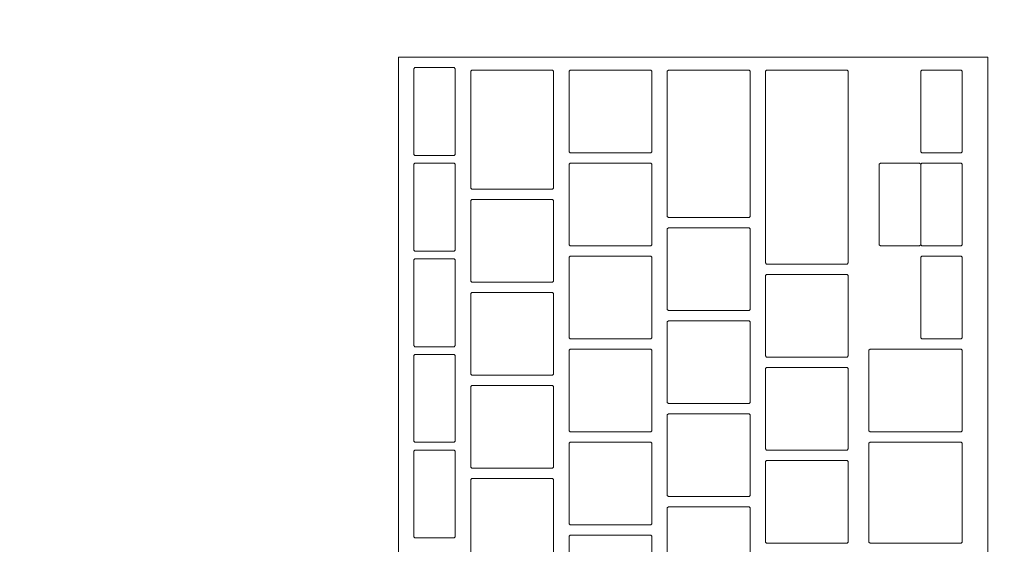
# Model space of a CAD drawing. Header units: metres. Extents: x -3.6 to 90.7, y -11.1 to 18.
# Tile 275 of 656: x 22.517 to 22.707, y 11.995 to 12.096. Entities that reach past the tile are written whole.
import ezdxf

# ---------------------------------------------------------------- set-up
doc = ezdxf.new("R2010")
doc.units = ezdxf.units.M
doc.header["$MEASUREMENT"] = 0
doc.linetypes.add('Wipeout_Contour', pattern=[1, 0, -1])
doc.layers.add('152 - Bemaßung_ Beschriftung.Ausbau', color=7, linetype='Continuous')
doc.layers.add('701 - Einrichtung.Möbel', color=7, linetype='Continuous')
doc.styles.add('ERSTELLTER_STIL_2', font='txt')
doc.dimstyles.new('ERSTELLTER_STIL__3', dxfattribs={"dimtxt": 0.1, "dimasz": 0.0532, "dimexe": 0.18, "dimexo": 0.0625, "dimgap": 0, "dimtad": 1, "dimtih": 1, "dimtoh": 1, "dimzin": 0, "dimdsep": 46, "dimtxsty": 'ERSTELLTER_STIL_2', "dimblk": 'ARROWHEAD_2', "dimblk1": 'ARROWHEAD_2', "dimblk2": 'ARROWHEAD_2', "dimcen": 0.09, "dimse1": 1, "dimse2": 1, "dimclrd": 7, "dimclre": 7, "dimclrt": 7, "dimazin": 0, "dimtfac": 1, "dimtdec": 4, "dimtmove": 0, "dimatfit": 3, "dimfxl": 1, "dimtolj": 1, "dimtzin": 0, "dimarcsym": 0})

# ---------------------------------------------------------------- blocks, each defined once
blk = doc.blocks.new('*D262')
at = {"layer": '152 - Bemaßung_ Beschriftung.Ausbau', "color": 7, "linetype": 'Continuous', "lineweight": 5}
for p, q in [((22.2, 15.3025), (22.2, 15.4075)), ((25.64997, 15.3025), (25.64997, 15.4075)), ((22.22021, 15.39), (22.17979, 15.32)), ((25.67018, 15.39), (25.62977, 15.32)), ((22.2, 15.355), (25.64997, 15.355))]:
    blk.add_line(p, q, dxfattribs=at)
at = {"layer": '152 - Bemaßung_ Beschriftung.Ausbau', "color": 7, "lineweight": 5, "char_height": 0.1, "attachment_point": 7, "style": 'ERSTELLTER_STIL_2'}
for s, insert in [('\\A1;{\\pql;\\fArial|b0|i0|c0|p38;3,45}', (23.71607, 15.375)), ('\\A1;{\\pql;\\fArial|b0|i0|c0|p38;15}', (25.47797, 15.375))]:
    blk.add_mtext(s, dxfattribs=dict(at, insert=insert))
blk = doc.blocks.new('ARROWHEAD_2')
at = {"color": 0, "linetype": 'Continuous', "lineweight": 0}
for p, q in [((-0.3781, -0.655), (0.3781, 0.655)), ((0, 0), (-1, 0))]:
    blk.add_line(p, q, dxfattribs=at)

msp = doc.modelspace()

# ---------------------------------------------------------------- wipeouts: each hides what was drawn before it
at = {"color": 254, "linetype": 'Wipeout_Contour', "lineweight": 0, "ltscale": 155.938862}
msp.add_wipeout([(22.2, 10.68998), (24.4, 10.68998), (24.4, 11.48998), (23, 11.48998), (23, 12.68998), (22.2, 12.68998)], dxfattribs=at).dxf.layer = '701 - Einrichtung.Möbel'

# ---------------------------------------------------------------- next in the draw order: wipeouts: each hides what was drawn before it
at = {"color": 254, "linetype": 'Wipeout_Contour', "lineweight": 0, "ltscale": 102.454602}
msp.add_wipeout([(22.70391, 11.82684), (22.70391, 12.08884), (22.58991, 12.08884), (22.58991, 11.82684)], dxfattribs=at).dxf.layer = '701 - Einrichtung.Möbel'

# ---------------------------------------------------------------- next in the draw order: linework, layer by layer
at = {"layer": '701 - Einrichtung.Möbel', "color": 7, "linetype": 'Continuous', "lineweight": 5, "flags": 128}
msp.add_lwpolyline([(22.70391, 11.82684), (22.70391, 12.08884), (22.58991, 12.08884), (22.58991, 11.82684)], close=True, dxfattribs=at)

# ---------------------------------------------------------------- next in the draw order: wipeouts: each hides what was drawn before it
at = {"color": 254, "linetype": 'Wipeout_Contour', "lineweight": 0, "ltscale": 230.203205}
msp.add_wipeout([(22.60091, 12.07834), (22.60091, 12.08664), (22.60071, 12.08684), (22.59311, 12.08684), (22.59291, 12.08664), (22.59291, 12.07004), (22.59311, 12.06984), (22.60071, 12.06984), (22.60091, 12.07004)], dxfattribs=at).dxf.layer = '701 - Einrichtung.Möbel'
at = {"color": 254, "linetype": 'Wipeout_Contour', "lineweight": 0, "ltscale": 230.311164}
msp.add_wipeout([(22.61991, 12.07484), (22.61991, 12.08614), (22.61971, 12.08634), (22.60411, 12.08634), (22.60391, 12.08614), (22.60391, 12.06354), (22.60411, 12.06334), (22.61971, 12.06334), (22.61991, 12.06354)], dxfattribs=at).dxf.layer = '701 - Einrichtung.Möbel'
at = {"color": 254, "linetype": 'Wipeout_Contour', "lineweight": 0, "ltscale": 230.476381}
msp.add_wipeout([(22.63891, 12.07834), (22.63891, 12.08614), (22.63871, 12.08634), (22.62311, 12.08634), (22.62291, 12.08614), (22.62291, 12.07054), (22.62311, 12.07034), (22.63871, 12.07034), (22.63891, 12.07054)], dxfattribs=at).dxf.layer = '701 - Einrichtung.Möbel'
at = {"color": 254, "linetype": 'Wipeout_Contour', "lineweight": 0, "ltscale": 230.601253}
msp.add_wipeout([(22.65791, 12.07209), (22.65791, 12.08614), (22.65771, 12.08634), (22.64211, 12.08634), (22.64191, 12.08614), (22.64191, 12.05804), (22.64211, 12.05784), (22.65771, 12.05784), (22.65791, 12.05804)], dxfattribs=at).dxf.layer = '701 - Einrichtung.Möbel'
at = {"color": 254, "linetype": 'Wipeout_Contour', "lineweight": 0, "ltscale": 230.733312}
msp.add_wipeout([(22.67691, 12.06759), (22.67691, 12.08614), (22.67671, 12.08634), (22.66111, 12.08634), (22.66091, 12.08614), (22.66091, 12.04904), (22.66111, 12.04884), (22.67671, 12.04884), (22.67691, 12.04904)], dxfattribs=at).dxf.layer = '701 - Einrichtung.Möbel'
at = {"color": 254, "linetype": 'Wipeout_Contour', "lineweight": 0, "ltscale": 230.980812}
msp.add_wipeout([(22.69891, 12.07834), (22.69891, 12.08614), (22.69871, 12.08634), (22.69111, 12.08634), (22.69091, 12.08614), (22.69091, 12.07054), (22.69111, 12.07034), (22.69871, 12.07034), (22.69891, 12.07054)], dxfattribs=at).dxf.layer = '701 - Einrichtung.Möbel'
at = {"color": 254, "linetype": 'Wipeout_Contour', "lineweight": 0, "ltscale": 230.124627}
msp.add_wipeout([(22.60091, 12.05984), (22.60091, 12.06814), (22.60071, 12.06834), (22.59311, 12.06834), (22.59291, 12.06814), (22.59291, 12.05154), (22.59311, 12.05134), (22.60071, 12.05134), (22.60091, 12.05154)], dxfattribs=at).dxf.layer = '701 - Einrichtung.Möbel'
at = {"color": 254, "linetype": 'Wipeout_Contour', "lineweight": 0, "ltscale": 230.400016}
msp.add_wipeout([(22.63891, 12.06034), (22.63891, 12.06814), (22.63871, 12.06834), (22.62311, 12.06834), (22.62291, 12.06814), (22.62291, 12.05254), (22.62311, 12.05234), (22.63871, 12.05234), (22.63891, 12.05254)], dxfattribs=at).dxf.layer = '701 - Einrichtung.Möbel'
at = {"color": 254, "linetype": 'Wipeout_Contour', "lineweight": 0, "ltscale": 230.904614}
msp.add_wipeout([(22.69891, 12.06034), (22.69891, 12.06814), (22.69871, 12.06834), (22.69111, 12.06834), (22.69091, 12.06814), (22.69091, 12.05254), (22.69111, 12.05234), (22.69871, 12.05234), (22.69891, 12.05254)], dxfattribs=at).dxf.layer = '701 - Einrichtung.Möbel'
at = {"color": 254, "linetype": 'Wipeout_Contour', "lineweight": 0, "ltscale": 230.219535}
msp.add_wipeout([(22.61991, 12.05334), (22.61991, 12.06114), (22.61971, 12.06134), (22.60411, 12.06134), (22.60391, 12.06114), (22.60391, 12.04554), (22.60411, 12.04534), (22.61971, 12.04534), (22.61991, 12.04554)], dxfattribs=at).dxf.layer = '701 - Einrichtung.Möbel'
at = {"color": 254, "linetype": 'Wipeout_Contour', "lineweight": 0, "ltscale": 230.497887}
msp.add_wipeout([(22.65791, 12.04784), (22.65791, 12.05564), (22.65771, 12.05584), (22.64211, 12.05584), (22.64191, 12.05564), (22.64191, 12.04004), (22.64211, 12.03984), (22.65771, 12.03984), (22.65791, 12.04004)], dxfattribs=at).dxf.layer = '701 - Einrichtung.Möbel'
at = {"color": 254, "linetype": 'Wipeout_Contour', "lineweight": 0, "ltscale": 230.046143}
msp.add_wipeout([(22.60091, 12.04134), (22.60091, 12.04964), (22.60071, 12.04984), (22.59311, 12.04984), (22.59291, 12.04964), (22.59291, 12.03304), (22.59311, 12.03284), (22.60071, 12.03284), (22.60091, 12.03304)], dxfattribs=at).dxf.layer = '701 - Einrichtung.Möbel'
at = {"color": 254, "linetype": 'Wipeout_Contour', "lineweight": 0, "ltscale": 230.32374}
msp.add_wipeout([(22.63891, 12.04234), (22.63891, 12.05014), (22.63871, 12.05034), (22.62311, 12.05034), (22.62291, 12.05014), (22.62291, 12.03454), (22.62311, 12.03434), (22.63871, 12.03434), (22.63891, 12.03454)], dxfattribs=at).dxf.layer = '701 - Einrichtung.Möbel'
at = {"color": 254, "linetype": 'Wipeout_Contour', "lineweight": 0, "ltscale": 230.828505}
msp.add_wipeout([(22.69891, 12.04234), (22.69891, 12.05014), (22.69871, 12.05034), (22.69111, 12.05034), (22.69091, 12.05014), (22.69091, 12.03454), (22.69111, 12.03434), (22.69871, 12.03434), (22.69891, 12.03454)], dxfattribs=at).dxf.layer = '701 - Einrichtung.Möbel'
at = {"color": 254, "linetype": 'Wipeout_Contour', "lineweight": 0, "ltscale": 230.610698}
msp.add_wipeout([(22.67691, 12.03884), (22.67691, 12.04664), (22.67671, 12.04684), (22.66111, 12.04684), (22.66091, 12.04664), (22.66091, 12.03104), (22.66111, 12.03084), (22.67671, 12.03084), (22.67691, 12.03104)], dxfattribs=at).dxf.layer = '701 - Einrichtung.Möbel'
at = {"color": 254, "linetype": 'Wipeout_Contour', "lineweight": 0, "ltscale": 230.143244}
msp.add_wipeout([(22.61991, 12.03534), (22.61991, 12.04314), (22.61971, 12.04334), (22.60411, 12.04334), (22.60391, 12.04314), (22.60391, 12.02754), (22.60411, 12.02734), (22.61971, 12.02734), (22.61991, 12.02754)], dxfattribs=at).dxf.layer = '701 - Einrichtung.Möbel'
at = {"color": 254, "linetype": 'Wipeout_Contour', "lineweight": 0, "ltscale": 230.421723}
msp.add_wipeout([(22.65791, 12.02984), (22.65791, 12.03764), (22.65771, 12.03784), (22.64211, 12.03784), (22.64191, 12.03764), (22.64191, 12.02204), (22.64211, 12.02184), (22.65771, 12.02184), (22.65791, 12.02204)], dxfattribs=at).dxf.layer = '701 - Einrichtung.Möbel'
at = {"color": 254, "linetype": 'Wipeout_Contour', "lineweight": 0, "ltscale": 229.967753}
msp.add_wipeout([(22.60091, 12.02284), (22.60091, 12.03114), (22.60071, 12.03134), (22.59311, 12.03134), (22.59291, 12.03114), (22.59291, 12.01454), (22.59311, 12.01434), (22.60071, 12.01434), (22.60091, 12.01454)], dxfattribs=at).dxf.layer = '701 - Einrichtung.Möbel'
at = {"color": 254, "linetype": 'Wipeout_Contour', "lineweight": 0, "ltscale": 230.247552}
msp.add_wipeout([(22.63891, 12.02434), (22.63891, 12.03214), (22.63871, 12.03234), (22.62311, 12.03234), (22.62291, 12.03214), (22.62291, 12.01654), (22.62311, 12.01634), (22.63871, 12.01634), (22.63891, 12.01654)], dxfattribs=at).dxf.layer = '701 - Einrichtung.Möbel'
at = {"color": 254, "linetype": 'Wipeout_Contour', "lineweight": 0, "ltscale": 230.71713}
msp.add_wipeout([(22.69891, 12.02434), (22.69891, 12.03214), (22.69871, 12.03234), (22.68111, 12.03234), (22.68091, 12.03214), (22.68091, 12.01654), (22.68111, 12.01634), (22.69871, 12.01634), (22.69891, 12.01654)], dxfattribs=at).dxf.layer = '701 - Einrichtung.Möbel'
at = {"color": 254, "linetype": 'Wipeout_Contour', "lineweight": 0, "ltscale": 230.534627}
msp.add_wipeout([(22.67691, 12.02084), (22.67691, 12.02864), (22.67671, 12.02884), (22.66111, 12.02884), (22.66091, 12.02864), (22.66091, 12.01304), (22.66111, 12.01284), (22.67671, 12.01284), (22.67691, 12.01304)], dxfattribs=at).dxf.layer = '701 - Einrichtung.Möbel'
at = {"color": 254, "linetype": 'Wipeout_Contour', "lineweight": 0, "ltscale": 230.067041}
msp.add_wipeout([(22.61991, 12.01734), (22.61991, 12.02514), (22.61971, 12.02534), (22.60411, 12.02534), (22.60391, 12.02514), (22.60391, 12.00954), (22.60411, 12.00934), (22.61971, 12.00934), (22.61991, 12.00954)], dxfattribs=at).dxf.layer = '701 - Einrichtung.Möbel'
at = {"color": 254, "linetype": 'Wipeout_Contour', "lineweight": 0, "ltscale": 230.345647}
msp.add_wipeout([(22.65791, 12.01184), (22.65791, 12.01964), (22.65771, 12.01984), (22.64211, 12.01984), (22.64191, 12.01964), (22.64191, 12.00404), (22.64211, 12.00384), (22.65771, 12.00384), (22.65791, 12.00404)], dxfattribs=at).dxf.layer = '701 - Einrichtung.Möbel'
at = {"color": 254, "linetype": 'Wipeout_Contour', "lineweight": 0, "ltscale": 230.171454}
msp.add_wipeout([(22.63891, 12.00634), (22.63891, 12.01414), (22.63871, 12.01434), (22.62311, 12.01434), (22.62291, 12.01414), (22.62291, 11.99854), (22.62311, 11.99834), (22.63871, 11.99834), (22.63891, 11.99854)], dxfattribs=at).dxf.layer = '701 - Einrichtung.Möbel'
at = {"color": 254, "linetype": 'Wipeout_Contour', "lineweight": 0, "ltscale": 230.634022}
msp.add_wipeout([(22.69891, 12.00459), (22.69891, 12.01414), (22.69871, 12.01434), (22.68111, 12.01434), (22.68091, 12.01414), (22.68091, 11.99504), (22.68111, 11.99484), (22.69871, 11.99484), (22.69891, 11.99504)], dxfattribs=at).dxf.layer = '701 - Einrichtung.Möbel'
at = {"color": 254, "linetype": 'Wipeout_Contour', "lineweight": 0, "ltscale": 229.889457}
msp.add_wipeout([(22.60091, 12.00434), (22.60091, 12.01264), (22.60071, 12.01284), (22.59311, 12.01284), (22.59291, 12.01264), (22.59291, 11.99604), (22.59311, 11.99584), (22.60071, 11.99584), (22.60091, 11.99604)], dxfattribs=at).dxf.layer = '701 - Einrichtung.Möbel'
at = {"color": 254, "linetype": 'Wipeout_Contour', "lineweight": 0, "ltscale": 230.458646}
msp.add_wipeout([(22.67691, 12.00284), (22.67691, 12.01064), (22.67671, 12.01084), (22.66111, 12.01084), (22.66091, 12.01064), (22.66091, 11.99504), (22.66111, 11.99484), (22.67671, 11.99484), (22.67691, 11.99504)], dxfattribs=at).dxf.layer = '701 - Einrichtung.Möbel'
at = {"color": 254, "linetype": 'Wipeout_Contour', "lineweight": 0, "ltscale": 229.990927}
msp.add_wipeout([(22.61991, 11.99934), (22.61991, 12.00714), (22.61971, 12.00734), (22.60411, 12.00734), (22.60391, 12.00714), (22.60391, 11.99154), (22.60411, 11.99134), (22.61971, 11.99134), (22.61991, 11.99154)], dxfattribs=at).dxf.layer = '701 - Einrichtung.Möbel'
at = {"color": 254, "linetype": 'Wipeout_Contour', "lineweight": 0, "ltscale": 230.26966}
msp.add_wipeout([(22.65791, 11.99384), (22.65791, 12.00164), (22.65771, 12.00184), (22.64211, 12.00184), (22.64191, 12.00164), (22.64191, 11.98604), (22.64211, 11.98584), (22.65771, 11.98584), (22.65791, 11.98604)], dxfattribs=at).dxf.layer = '701 - Einrichtung.Möbel'
at = {"color": 254, "linetype": 'Wipeout_Contour', "lineweight": 0, "ltscale": 230.095444}
msp.add_wipeout([(22.63891, 11.98834), (22.63891, 11.99614), (22.63871, 11.99634), (22.62311, 11.99634), (22.62291, 11.99614), (22.62291, 11.98054), (22.62311, 11.98034), (22.63871, 11.98034), (22.63891, 11.98054)], dxfattribs=at).dxf.layer = '701 - Einrichtung.Möbel'

# ---------------------------------------------------------------- next in the draw order: linework, layer by layer
at = {"layer": '701 - Einrichtung.Möbel', "color": 7, "linetype": 'Continuous', "lineweight": 5, "flags": 128}
for points in [[(22.60091, 12.07834), (22.60091, 12.08664), (22.60071, 12.08684), (22.59311, 12.08684), (22.59291, 12.08664), (22.59291, 12.07004), (22.59311, 12.06984), (22.60071, 12.06984), (22.60091, 12.07004)], [(22.61991, 12.07484), (22.61991, 12.08614), (22.61971, 12.08634), (22.60411, 12.08634), (22.60391, 12.08614), (22.60391, 12.06354), (22.60411, 12.06334), (22.61971, 12.06334), (22.61991, 12.06354)], [(22.63891, 12.07834), (22.63891, 12.08614), (22.63871, 12.08634), (22.62311, 12.08634), (22.62291, 12.08614), (22.62291, 12.07054), (22.62311, 12.07034), (22.63871, 12.07034), (22.63891, 12.07054)], [(22.65791, 12.07209), (22.65791, 12.08614), (22.65771, 12.08634), (22.64211, 12.08634), (22.64191, 12.08614), (22.64191, 12.05804), (22.64211, 12.05784), (22.65771, 12.05784), (22.65791, 12.05804)], [(22.67691, 12.06759), (22.67691, 12.08614), (22.67671, 12.08634), (22.66111, 12.08634), (22.66091, 12.08614), (22.66091, 12.04904), (22.66111, 12.04884), (22.67671, 12.04884), (22.67691, 12.04904)], [(22.69891, 12.07834), (22.69891, 12.08614), (22.69871, 12.08634), (22.69111, 12.08634), (22.69091, 12.08614), (22.69091, 12.07054), (22.69111, 12.07034), (22.69871, 12.07034), (22.69891, 12.07054)], [(22.60091, 12.05984), (22.60091, 12.06814), (22.60071, 12.06834), (22.59311, 12.06834), (22.59291, 12.06814), (22.59291, 12.05154), (22.59311, 12.05134), (22.60071, 12.05134), (22.60091, 12.05154)], [(22.63891, 12.06034), (22.63891, 12.06814), (22.63871, 12.06834), (22.62311, 12.06834), (22.62291, 12.06814), (22.62291, 12.05254), (22.62311, 12.05234), (22.63871, 12.05234), (22.63891, 12.05254)], [(22.69891, 12.06034), (22.69891, 12.06814), (22.69871, 12.06834), (22.69111, 12.06834), (22.69091, 12.06814), (22.69091, 12.05254), (22.69111, 12.05234), (22.69871, 12.05234), (22.69891, 12.05254)], [(22.61991, 12.05334), (22.61991, 12.06114), (22.61971, 12.06134), (22.60411, 12.06134), (22.60391, 12.06114), (22.60391, 12.04554), (22.60411, 12.04534), (22.61971, 12.04534), (22.61991, 12.04554)], [(22.65791, 12.04784), (22.65791, 12.05564), (22.65771, 12.05584), (22.64211, 12.05584), (22.64191, 12.05564), (22.64191, 12.04004), (22.64211, 12.03984), (22.65771, 12.03984), (22.65791, 12.04004)], [(22.60091, 12.04134), (22.60091, 12.04964), (22.60071, 12.04984), (22.59311, 12.04984), (22.59291, 12.04964), (22.59291, 12.03304), (22.59311, 12.03284), (22.60071, 12.03284), (22.60091, 12.03304)], [(22.63891, 12.04234), (22.63891, 12.05014), (22.63871, 12.05034), (22.62311, 12.05034), (22.62291, 12.05014), (22.62291, 12.03454), (22.62311, 12.03434), (22.63871, 12.03434), (22.63891, 12.03454)], [(22.69891, 12.04234), (22.69891, 12.05014), (22.69871, 12.05034), (22.69111, 12.05034), (22.69091, 12.05014), (22.69091, 12.03454), (22.69111, 12.03434), (22.69871, 12.03434), (22.69891, 12.03454)], [(22.67691, 12.03884), (22.67691, 12.04664), (22.67671, 12.04684), (22.66111, 12.04684), (22.66091, 12.04664), (22.66091, 12.03104), (22.66111, 12.03084), (22.67671, 12.03084), (22.67691, 12.03104)], [(22.61991, 12.03534), (22.61991, 12.04314), (22.61971, 12.04334), (22.60411, 12.04334), (22.60391, 12.04314), (22.60391, 12.02754), (22.60411, 12.02734), (22.61971, 12.02734), (22.61991, 12.02754)], [(22.65791, 12.02984), (22.65791, 12.03764), (22.65771, 12.03784), (22.64211, 12.03784), (22.64191, 12.03764), (22.64191, 12.02204), (22.64211, 12.02184), (22.65771, 12.02184), (22.65791, 12.02204)], [(22.60091, 12.02284), (22.60091, 12.03114), (22.60071, 12.03134), (22.59311, 12.03134), (22.59291, 12.03114), (22.59291, 12.01454), (22.59311, 12.01434), (22.60071, 12.01434), (22.60091, 12.01454)], [(22.63891, 12.02434), (22.63891, 12.03214), (22.63871, 12.03234), (22.62311, 12.03234), (22.62291, 12.03214), (22.62291, 12.01654), (22.62311, 12.01634), (22.63871, 12.01634), (22.63891, 12.01654)], [(22.69891, 12.02434), (22.69891, 12.03214), (22.69871, 12.03234), (22.68111, 12.03234), (22.68091, 12.03214), (22.68091, 12.01654), (22.68111, 12.01634), (22.69871, 12.01634), (22.69891, 12.01654)], [(22.67691, 12.02084), (22.67691, 12.02864), (22.67671, 12.02884), (22.66111, 12.02884), (22.66091, 12.02864), (22.66091, 12.01304), (22.66111, 12.01284), (22.67671, 12.01284), (22.67691, 12.01304)], [(22.61991, 12.01734), (22.61991, 12.02514), (22.61971, 12.02534), (22.60411, 12.02534), (22.60391, 12.02514), (22.60391, 12.00954), (22.60411, 12.00934), (22.61971, 12.00934), (22.61991, 12.00954)], [(22.65791, 12.01184), (22.65791, 12.01964), (22.65771, 12.01984), (22.64211, 12.01984), (22.64191, 12.01964), (22.64191, 12.00404), (22.64211, 12.00384), (22.65771, 12.00384), (22.65791, 12.00404)], [(22.63891, 12.00634), (22.63891, 12.01414), (22.63871, 12.01434), (22.62311, 12.01434), (22.62291, 12.01414), (22.62291, 11.99854), (22.62311, 11.99834), (22.63871, 11.99834), (22.63891, 11.99854)], [(22.69891, 12.00459), (22.69891, 12.01414), (22.69871, 12.01434), (22.68111, 12.01434), (22.68091, 12.01414), (22.68091, 11.99504), (22.68111, 11.99484), (22.69871, 11.99484), (22.69891, 11.99504)], [(22.60091, 12.00434), (22.60091, 12.01264), (22.60071, 12.01284), (22.59311, 12.01284), (22.59291, 12.01264), (22.59291, 11.99604), (22.59311, 11.99584), (22.60071, 11.99584), (22.60091, 11.99604)], [(22.67691, 12.00284), (22.67691, 12.01064), (22.67671, 12.01084), (22.66111, 12.01084), (22.66091, 12.01064), (22.66091, 11.99504), (22.66111, 11.99484), (22.67671, 11.99484), (22.67691, 11.99504)], [(22.61991, 11.99934), (22.61991, 12.00714), (22.61971, 12.00734), (22.60411, 12.00734), (22.60391, 12.00714), (22.60391, 11.99154), (22.60411, 11.99134), (22.61971, 11.99134), (22.61991, 11.99154)], [(22.65791, 11.99384), (22.65791, 12.00164), (22.65771, 12.00184), (22.64211, 12.00184), (22.64191, 12.00164), (22.64191, 11.98604), (22.64211, 11.98584), (22.65771, 11.98584), (22.65791, 11.98604)], [(22.63891, 11.98834), (22.63891, 11.99614), (22.63871, 11.99634), (22.62311, 11.99634), (22.62291, 11.99614), (22.62291, 11.98054), (22.62311, 11.98034), (22.63871, 11.98034), (22.63891, 11.98054)]]:
    msp.add_lwpolyline(points, close=True, dxfattribs=at)

# ---------------------------------------------------------------- next in the draw order: wipeouts: each hides what was drawn before it
at = {"color": 254, "linetype": 'Wipeout_Contour', "lineweight": 0, "ltscale": 230.841082}
msp.add_wipeout([(22.69091, 12.06034), (22.69091, 12.06814), (22.69071, 12.06834), (22.68311, 12.06834), (22.68291, 12.06814), (22.68291, 12.05254), (22.68311, 12.05234), (22.69071, 12.05234), (22.69091, 12.05254)], dxfattribs=at).dxf.layer = '701 - Einrichtung.Möbel'

# ---------------------------------------------------------------- next in the draw order: linework, layer by layer
at = {"layer": '701 - Einrichtung.Möbel', "color": 7, "linetype": 'Continuous', "lineweight": 5, "flags": 128}
msp.add_lwpolyline([(22.69091, 12.06034), (22.69091, 12.06814), (22.69071, 12.06834), (22.68311, 12.06834), (22.68291, 12.06814), (22.68291, 12.05254), (22.68311, 12.05234), (22.69071, 12.05234), (22.69091, 12.05254)], close=True, dxfattribs=at)

# ---------------------------------------------------------------- next in the draw order: dimensions: what is measured, and where the dimension line sits
at = {"layer": '152 - Bemaßung_ Beschriftung.Ausbau', "color": 7, "linetype": 'Continuous', "lineweight": 5}
dim = msp.add_linear_dim(base=(25.64997, 15.355), p1=(22.2, 10.60999), p2=(25.64997, 10.74998), dimstyle='ERSTELLTER_STIL__3', dxfattribs=at)
dim.commit()
dim.dimension.update_dxf_attribs({"geometry": '*D262', "text_midpoint": (23.84596, 15.425), "dimtype": 160})

doc.saveas('drawing.dxf')
